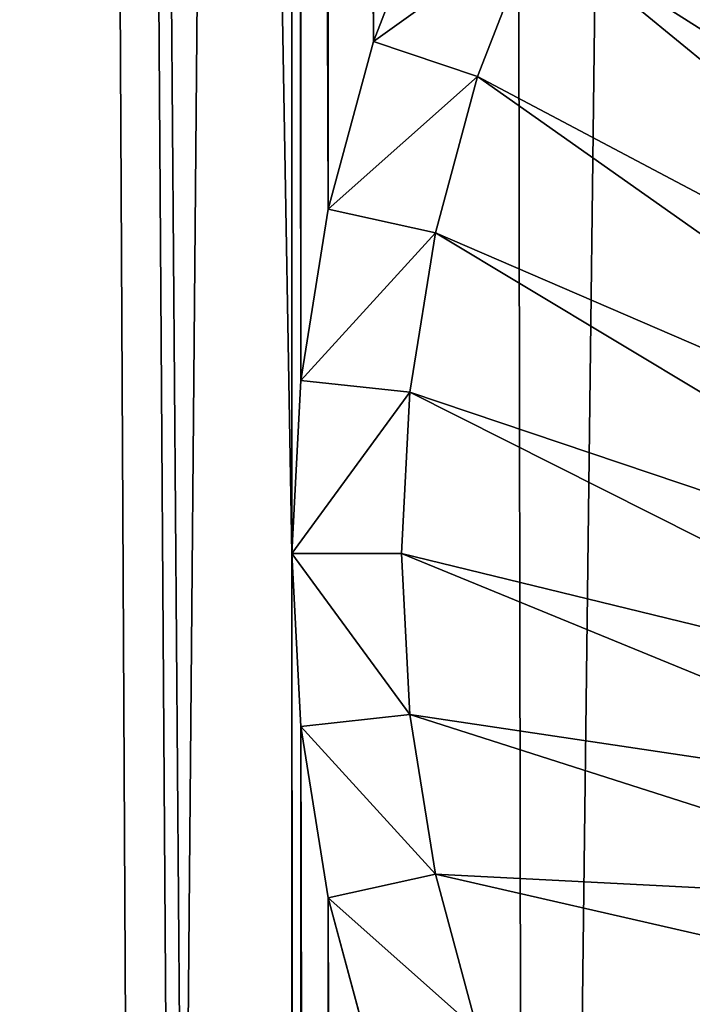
# Model space of a CAD drawing. Header units: metres. Extents: x -24 to 72, y -247 to 22.
# Tile 285 of 573: x -5 to -3.31, y -185.49 to -183.01. Entities that reach past the tile are written whole.
import ezdxf

# ---------------------------------------------------------------- set-up
doc = ezdxf.new("R2010")
doc.units = ezdxf.units.M
doc.layers.add('solid_509589_MEDIA_SW0001', color=7, linetype='CONTINUOUS')

msp = doc.modelspace()

# ---------------------------------------------------------------- linework, layer by layer
at = {"layer": 'solid_509589_MEDIA_SW0001'}
for points in [[(-4.677875, -196.994614, 278.516663), (-5.638014, -197.226624, 278.778961), (-5.153417, -103.104164, 276.999481)], [(-4.677875, -196.994614, 278.516663), (-5.153417, -103.104164, 276.999481), (-3.858824, -103.109459, 276.696533)], [(-3.724119, -196.808136, 278.305603), (-4.677875, -196.994614, 278.516663), (-3.858824, -103.109459, 276.696533)], [(-3.724119, -196.808136, 278.305603), (-3.858824, -103.109459, 276.696533), (-2.562704, -103.113213, 276.481201)], [(-2.778035, -196.665543, 278.143921), (-3.724119, -196.808136, 278.305603), (-2.562704, -103.113213, 276.481201)], [(-5.328222, -234.871155, 309.950439), (-4.852002, -152.861771, 308.521423), (-5.565951, -153.316559, 308.525574)], [(-5.328222, -234.871155, 309.950439), (-4.303972, -235.255737, 309.962128), (-4.852002, -152.861771, 308.521423)], [(-4.316981, -222.250931, 309.735077), (-4.852002, -152.861771, 308.521423), (-4.303972, -235.255737, 309.962128)], [(-4.316837, -184.356705, 309.073639), (-4.852002, -152.861771, 308.521423), (-4.316981, -222.250931, 309.735077)], [(-4.316757, -163.259918, 308.705383), (-4.852002, -152.861771, 308.521423), (-4.316837, -184.356705, 309.073639)], [(-4.316757, -163.259918, 308.705383), (-4.316837, -184.356705, 309.073639), (-4.29375, -183.920349, 309.066132)], [(-4.293695, -163.696167, 308.713104), (-4.316757, -163.259918, 308.705383), (-4.29375, -183.920349, 309.066132)], [(-4.293695, -163.696167, 308.713104), (-4.29375, -183.920349, 309.066132), (-4.224827, -183.488419, 309.058868)], [(-4.224724, -164.128418, 308.720947), (-4.293695, -163.696167, 308.713104), (-4.224827, -183.488419, 309.058868)], [(-4.224724, -164.128418, 308.720947), (-4.224827, -183.488419, 309.058868), (-4.110547, -183.065338, 309.051971)], [(-4.110482, -164.551361, 308.72879), (-4.224724, -164.128418, 308.720947), (-4.110547, -183.065338, 309.051971)], [(-4.110482, -164.551361, 308.72879), (-4.110547, -183.065338, 309.051971), (-3.951901, -182.655228, 309.045441)], [(-1.793589, -183.688095, 309.227509), (-3.285151, -182.059631, 309.050476), (-3.511874, -182.405594, 309.055695)], [(-1.962013, -183.872864, 309.225708), (-3.511874, -182.405594, 309.055695), (-3.700031, -182.771469, 309.06134)], [(-1.793589, -183.688095, 309.227509), (-3.511874, -182.405594, 309.055695), (-1.962013, -183.872864, 309.225708)], [(-3.700031, -182.771469, 309.06134), (-3.951901, -182.655228, 309.045441), (-4.110547, -183.065338, 309.051971)], [(-3.848037, -183.153641, 309.067413), (-3.700031, -182.771469, 309.06134), (-4.110547, -183.065338, 309.051971)], [(-2.111491, -184.073257, 309.223755), (-3.700031, -182.771469, 309.06134), (-3.848037, -183.153641, 309.067413)], [(-1.962013, -183.872864, 309.225708), (-3.700031, -182.771469, 309.06134), (-2.111491, -184.073257, 309.223755)], [(-3.848037, -183.153641, 309.067413), (-4.110547, -183.065338, 309.051971), (-4.224827, -183.488419, 309.058868)], [(-3.954629, -183.547791, 309.073853), (-3.848037, -183.153641, 309.067413), (-4.224827, -183.488419, 309.058868)], [(-2.240581, -184.287354, 309.22168), (-3.848037, -183.153641, 309.067413), (-3.954629, -183.547791, 309.073853)], [(-2.111491, -184.073257, 309.223755), (-3.848037, -183.153641, 309.067413), (-2.240581, -184.287354, 309.22168)], [(-3.954629, -183.547791, 309.073853), (-4.224827, -183.488419, 309.058868), (-4.29375, -183.920349, 309.066132)], [(-4.018911, -183.950058, 309.080597), (-3.954629, -183.547791, 309.073853), (-4.29375, -183.920349, 309.066132)], [(-2.348035, -184.513092, 309.219482), (-3.954629, -183.547791, 309.073853), (-4.018911, -183.950058, 309.080597)], [(-2.240581, -184.287354, 309.22168), (-3.954629, -183.547791, 309.073853), (-2.348035, -184.513092, 309.219482)], [(-4.018911, -183.950058, 309.080597), (-4.29375, -183.920349, 309.066132), (-4.316837, -184.356705, 309.073639)], [(-4.040421, -184.356384, 309.087585), (-4.018911, -183.950058, 309.080597), (-4.316837, -184.356705, 309.073639)], [(-2.432817, -184.748276, 309.217194), (-4.018911, -183.950058, 309.080597), (-4.040421, -184.356384, 309.087585)], [(-2.348035, -184.513092, 309.219482), (-4.018911, -183.950058, 309.080597), (-2.432817, -184.748276, 309.217194)], [(-4.316837, -184.356705, 309.073639), (-4.316981, -222.250931, 309.735077), (-4.293894, -221.81459, 309.72757)], [(-4.018926, -184.762695, 309.094788), (-4.040421, -184.356384, 309.087585), (-4.316837, -184.356705, 309.073639)], [(-4.293775, -184.792953, 309.08136), (-4.316837, -184.356705, 309.073639), (-4.293894, -221.81459, 309.72757)], [(-4.018926, -184.762695, 309.094788), (-4.316837, -184.356705, 309.073639), (-4.293775, -184.792953, 309.08136)], [(-2.494108, -184.990646, 309.214813), (-4.040421, -184.356384, 309.087585), (-4.018926, -184.762695, 309.094788)], [(-2.432817, -184.748276, 309.217194), (-4.040421, -184.356384, 309.087585), (-2.494108, -184.990646, 309.214813)], [(-3.954626, -185.165283, 309.102081), (-4.018926, -184.762695, 309.094788), (-4.293775, -184.792953, 309.08136)], [(-2.531316, -185.237869, 309.212402), (-4.018926, -184.762695, 309.094788), (-3.954626, -185.165283, 309.102081)], [(-2.494108, -184.990646, 309.214813), (-4.018926, -184.762695, 309.094788), (-2.531316, -185.237869, 309.212402)], [(-4.293775, -184.792953, 309.08136), (-4.293894, -221.81459, 309.72757), (-4.224971, -221.382645, 309.720306)], [(-4.224804, -185.225204, 309.089203), (-4.293775, -184.792953, 309.08136), (-4.224971, -221.382645, 309.720306)], [(-3.954626, -185.165283, 309.102081), (-4.293775, -184.792953, 309.08136), (-4.224804, -185.225204, 309.089203)], [(-3.848055, -185.559387, 309.109406), (-3.954626, -185.165283, 309.102081), (-4.224804, -185.225204, 309.089203)], [(-2.544082, -185.487549, 309.209961), (-3.954626, -185.165283, 309.102081), (-3.848055, -185.559387, 309.109406)], [(-2.531316, -185.237869, 309.212402), (-3.954626, -185.165283, 309.102081), (-2.544082, -185.487549, 309.209961)], [(-4.224804, -185.225204, 309.089203), (-4.224971, -221.382645, 309.720306), (-4.110691, -220.959564, 309.713409)], [(-4.110562, -185.648148, 309.097046), (-4.224804, -185.225204, 309.089203), (-4.110691, -220.959564, 309.713409)], [(-3.848055, -185.559387, 309.109406), (-4.224804, -185.225204, 309.089203), (-4.110562, -185.648148, 309.097046)], [(-2.544082, -185.487549, 309.209961), (-3.848055, -185.559387, 309.109406), (-3.77912, -185.752258, 309.113068)], [(-2.544082, -185.487549, 309.209961), (-3.77912, -185.752258, 309.113068), (-2.532283, -185.737274, 309.207489)]]:
    msp.add_3dface(points, dxfattribs=at)

doc.saveas('drawing.dxf')
